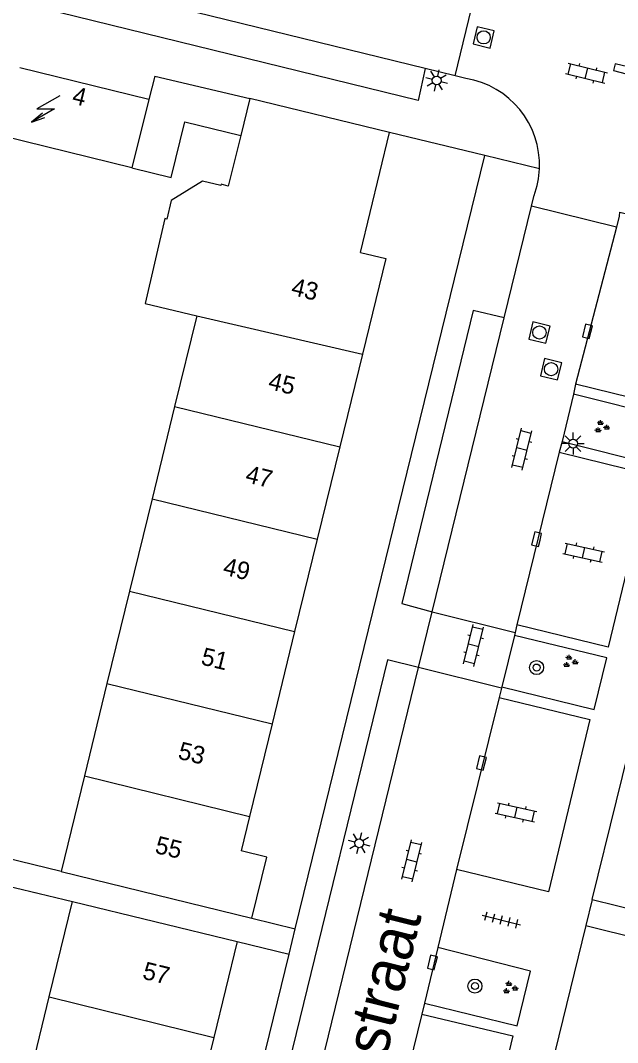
# Model space of a CAD drawing. Extents: x 128000 to 131008, y 398996 to 402500.
# Drawn here: x 128428.5 to 128462.4, y 399345.3 to 399403.3 of the extents above; entities that cross this region are included whole.
import ezdxf

# ---------------------------------------------------------------- set-up
doc = ezdxf.new("R2010")
doc.units = 0
for name, color, linetype in [('gg-afsc-erfafscheiding', 7, 'Continuous'), ('gg-anno-huisnummerreeks BGT', 7, 'Continuous'), ('gg-anno-openbare ruimte label', 7, 'Continuous'), ('gg-bbg-gedigitaliseerde bebouwing', 7, 'Continuous'), ('gg-bbg-hoofdgebouw', 7, 'Continuous'), ('gg-bbg-luifel en loopbrug', 7, 'Continuous'), ('gg-bbg-tussenscheiding', 7, 'Continuous'), ('gg-knt-verharding', 7, 'Continuous'), ('gg-knt-verharding nz', 7, 'Continuous'), ('gt-grn-weggrens', 7, 'Continuous'), ('gt-symb-boom', 7, 'Continuous'), ('gt-symb-groenvak', 7, 'Continuous'), ('gt-symb-klinker verharding', 7, 'Continuous'), ('gt-symb-kolk', 7, 'Continuous'), ('gt-symb-lichtmast', 7, 'Continuous'), ('gt-symb-rioolschacht', 7, 'Continuous'), ('gt-symb-tegel verharding', 7, 'Continuous'), ('gt-symb-trafo symbool', 7, 'Continuous')]:
    doc.layers.add(name, color=color, linetype=linetype)

# ---------------------------------------------------------------- blocks, each defined once
blk = doc.blocks.new('gt0-RS')
at = {"layer": 'gt-symb-rioolschacht'}
blk.add_lwpolyline([(-0.5, -0.5), (0.5, -0.5), (0.5, 0.5), (-0.5, 0.5)], close=True, dxfattribs=at)
blk.add_circle((0, 0), 0.375, dxfattribs=at)
blk = doc.blocks.new('gt0-KOLK')
at = {"layer": 'gt-symb-kolk'}
blk.add_lwpolyline([(0, 0), (0.375, 0), (0.375, 0.4), (-0.375, 0.4), (-0.375, 0), (0, 0)], dxfattribs=at)
blk = doc.blocks.new('gt0-KL1')
at = {"layer": 'gt-symb-klinker verharding'}
for p, q in [((-1.15, 0.3), (1.15, 0.3)), ((-1, -0.3), (-1, 0.3)), ((-0.5, 0.3), (-0.5, 0.45)), ((0, -0.3), (0, 0.3)), ((0.5, 0.3), (0.5, 0.45)), ((1, -0.3), (1, 0.3)), ((-1.15, -0.3), (1.15, -0.3)), ((-0.5, -0.45), (-0.5, -0.3)), ((0.5, -0.45), (0.5, -0.3))]:
    blk.add_line(p, q, dxfattribs=at)
blk = doc.blocks.new('gt0-LMAST')
at = {"layer": 'gt-symb-lichtmast'}
for p, q in [((-0.005, 0.246), (-0.005, 0.621)), ((-0.182, 0.173), (-0.447, 0.438)), ((0.172, 0.173), (0.437, 0.438)), ((-0.255, -0.004), (-0.63, -0.004)), ((-0.182, -0.181), (-0.447, -0.446)), ((-0.005, -0.254), (-0.005, -0.629)), ((0.437, -0.446), (0.172, -0.181)), ((0.245, -0.004), (0.62, -0.004))]:
    blk.add_line(p, q, dxfattribs=at)
blk.add_circle((-0.005, -0.004), 0.25, dxfattribs=at)
blk = doc.blocks.new('gt0-HSP')
at = {"layer": 'gt-symb-trafo symbool'}
for points in [[(0.771, 0.746), (-0.529, -0.004), (0.471, -0.004), (-0.829, -0.754)], [(-0.217, -0.24), (-0.829, -0.754), (-0.077, -0.48)]]:
    blk.add_lwpolyline(points, dxfattribs=at)
blk = doc.blocks.new('gt0-GRVAK')
at = {"layer": 'gt-symb-groenvak'}
for p, q in [((-0.11, 0.189), (-0.228, 0.24)), ((-0.182, 0.153), (0.088, 0.153)), ((-0.091, 0.211), (-0.156, 0.322)), ((-0.047, 0.214), (-0.047, 0.393)), ((-0.004, 0.211), (0.061, 0.322)), ((0.015, 0.189), (0.133, 0.24)), ((0.262, -0.052), (0.197, 0.059)), ((0.305, -0.049), (0.305, 0.13)), ((0.349, -0.052), (0.414, 0.059)), ((-0.245, -0.228), (-0.363, -0.177)), ((-0.318, -0.264), (-0.047, -0.264)), ((-0.226, -0.206), (-0.291, -0.095)), ((-0.183, -0.203), (-0.183, -0.024)), ((-0.139, -0.206), (-0.074, -0.095)), ((-0.12, -0.228), (-0.002, -0.177)), ((0.243, -0.074), (0.125, -0.023)), ((0.17, -0.11), (0.441, -0.11)), ((0.368, -0.074), (0.486, -0.023))]:
    blk.add_line(p, q, dxfattribs=at)
blk = doc.blocks.new('gt0-BOOM')
at = {"layer": 'gt-symb-boom'}
for radius in [0.4, 0.2]:
    blk.add_circle((0, 0), radius, dxfattribs=at)
blk = doc.blocks.new('gt0-TEG1')
at = {"layer": 'gt-symb-tegel verharding'}
for p, q in [((-1.125, 0), (1.125, 0)), ((-0.9, -0.25), (-0.9, 0.25)), ((-0.45, -0.25), (-0.45, 0.25)), ((0, -0.25), (0, 0.25)), ((0.45, -0.25), (0.45, 0.25)), ((0.9, -0.25), (0.9, 0.25))]:
    blk.add_line(p, q, dxfattribs=at)

msp = doc.modelspace()

# ---------------------------------------------------------------- linework, layer by layer
at = {"layer": 'gg-afsc-erfafscheiding'}
for p, q in [((128421.708, 399355.648), (128431.462, 399353.28)), ((128441.642, 399352.345), (128444.11, 399351.742)), ((128440.81, 399351.01), (128443.755, 399350.295))]:
    msp.add_line(p, q, dxfattribs=at)
msp.add_lwpolyline([(128430.82, 399354.99), (128418.092, 399358.094), (128418.791, 399360.936)], dxfattribs=at)
at = {"layer": 'gg-bbg-gedigitaliseerde bebouwing'}
for p, q in [((128430.144, 399347.873), (128431.462, 399353.28)), ((128428.865, 399342.623), (128430.144, 399347.873))]:
    msp.add_line(p, q, dxfattribs=at)
at = {"layer": 'gg-bbg-hoofdgebouw'}
for p, q in [((128435.79, 399398.81), (128428.47, 399400.61)), ((128435.79, 399398.81), (128434.83, 399394.93)), ((128441.525, 399398.861), (128441.009, 399396.764)), ((128449.464, 399396.931), (128441.525, 399398.861)), ((128434.83, 399394.93), (128427.52, 399396.72)), ((128447.81, 399390.13), (128449.464, 399396.931)), ((128435.59, 399387.234), (128438.514, 399386.523)), ((128438.514, 399386.523), (128437.258, 399381.377)), ((128447.917, 399384.358), (128446.632, 399379.095)), ((128437.258, 399381.377), (128435.982, 399376.146)), ((128446.632, 399379.095), (128445.352, 399373.852)), ((128435.982, 399376.146), (128434.701, 399370.896)), ((128445.352, 399373.852), (128444.073, 399368.608)), ((128434.701, 399370.896), (128433.422, 399365.654)), ((128444.073, 399368.608), (128442.793, 399363.365)), ((128433.422, 399365.654), (128432.143, 399360.413)), ((128442.793, 399363.365), (128441.511, 399358.113)), ((128432.143, 399360.413), (128430.82, 399354.99)), ((128441.511, 399358.113), (128441.036, 399356.168)), ((128430.82, 399354.99), (128441.642, 399352.345)), ((128431.462, 399353.28), (128440.81, 399351.01)), ((128440.81, 399351.01), (128439.486, 399345.576)), ((128439.486, 399345.576), (128438.208, 399340.325))]:
    msp.add_line(p, q, dxfattribs=at)
for points in [[(128441.009, 399396.764), (128440.302, 399393.895), (128439.905, 399394.002), (128439.885, 399393.923), (128438.839, 399394.18), (128437.069, 399393.073), (128436.815, 399392.017), (128436.704, 399392.047), (128435.59, 399387.234)], [(128447.81, 399390.13), (128449.24, 399389.78), (128447.917, 399384.358)], [(128441.642, 399352.345), (128442.49, 399355.813), (128441.036, 399356.168)]]:
    msp.add_lwpolyline(points, dxfattribs=at)
at = {"layer": 'gg-bbg-luifel en loopbrug'}
for q in [(128435.79, 399398.81), (128441.525, 399398.861)]:
    msp.add_line((128436.13, 399400.14), q, dxfattribs=at)
msp.add_lwpolyline([(128434.83, 399394.93), (128437.072, 399394.381), (128437.845, 399397.539), (128441.009, 399396.764)], dxfattribs=at)
at = {"layer": 'gg-bbg-tussenscheiding'}
for p, q in [((128438.514, 399386.523), (128447.917, 399384.358)), ((128437.258, 399381.377), (128446.632, 399379.095)), ((128435.982, 399376.146), (128445.352, 399373.852)), ((128434.701, 399370.896), (128444.073, 399368.608)), ((128433.422, 399365.654), (128442.793, 399363.365)), ((128432.143, 399360.413), (128441.511, 399358.113)), ((128430.144, 399347.873), (128439.486, 399345.576))]:
    msp.add_line(p, q, dxfattribs=at)
at = {"layer": 'gg-knt-verharding'}
for p, q in [((128453.179, 399400.148), (128454.355, 399404.99)), ((128453.179, 399400.148), (128451.479, 399400.565)), ((128453.782, 399400), (128453.179, 399400.148)), ((128454.87, 399395.63), (128449.464, 399396.931)), ((128444.11, 399351.742), (128454.87, 399395.63)), ((128457.511, 399392.76), (128457.66, 399393.37)), ((128455.958, 399386.411), (128457.511, 399392.76)), ((128462.337, 399391.569), (128457.511, 399392.76)), ((128460.964, 399353.395), (128470.38, 399391.83)), ((128462.349, 399391.566), (128462.337, 399391.569)), ((128460.02, 399382.658), (128459.893, 399382.093)), ((128459.893, 399382.093), (128459.248, 399379.405)), ((128459.248, 399379.405), (128459.083, 399378.785)), ((128451.107, 399366.57), (128451.879, 399369.726)), ((128451.879, 399369.726), (128456.588, 399368.559)), ((128456.687, 399368.988), (128456.588, 399368.559)), ((128456.55, 399368.396), (128455.829, 399365.465)), ((128456.588, 399368.559), (128456.55, 399368.396)), ((128455.814, 399365.406), (128451.107, 399366.57)), ((128455.814, 399365.406), (128455.678, 399364.869)), ((128455.829, 399365.465), (128455.814, 399365.406)), ((128453.266, 399355.099), (128452.193, 399350.669)), ((128460.964, 399353.395), (128463.89, 399352.67)), ((128460.605, 399351.928), (128469.36, 399349.76)), ((128432.66, 399305.04), (128443.755, 399350.295)), ((128452.193, 399350.669), (128451.437, 399347.518)), ((128451.437, 399347.518), (128451.282, 399346.902))]:
    msp.add_line(p, q, dxfattribs=at)
for points in [[(128451.479, 399400.565), (128451.083, 399398.761), (128428.774, 399404.226), (128429.227, 399406.028)], [(128462.534, 399392.407), (128467.553, 399391.172), (128465.182, 399381.376), (128460.02, 399382.658)], [(128462.349, 399391.566), (128462.5, 399392.181), (128462.534, 399392.407)], [(128455.958, 399386.411), (128454.206, 399386.839), (128450.152, 399370.196), (128451.879, 399369.726)], [(128459.248, 399379.405), (128464.463, 399378.085), (128465.108, 399380.77), (128459.893, 399382.093)], [(128459.083, 399378.785), (128464.23, 399377.524), (128461.862, 399367.721), (128456.687, 399368.988)], [(128455.829, 399365.465), (128461.074, 399364.183), (128461.786, 399367.118), (128456.55, 399368.396)], [(128451.107, 399366.57), (128449.336, 399367.008), (128438.562, 399322.894), (128440.322, 399322.458)], [(128455.678, 399364.869), (128460.832, 399363.615), (128458.479, 399353.836), (128453.266, 399355.099)], [(128460.605, 399351.928), (128450.09, 399309.01), (128453.522, 399308.173)], [(128451.437, 399347.518), (128456.701, 399346.236), (128457.453, 399349.332), (128452.193, 399350.669)], [(128451.282, 399346.902), (128456.463, 399345.67), (128454.11, 399335.893), (128448.892, 399337.13)]]:
    msp.add_lwpolyline(points, dxfattribs=at)
for centre, radius, start, end in [((128453, 399395.093), 4.969, 357.44756, 80.94848), ((128452.983, 399395.098), 4.986, 339.71797, 357.3982)]:
    msp.add_arc(centre, radius, start, end, dxfattribs=at)
at = {"layer": 'gg-knt-verharding nz'}
for p, q in [((128451.479, 399400.565), (128429.227, 399406.028)), ((128462.337, 399391.569), (128460.02, 399382.658)), ((128451.879, 399369.726), (128455.958, 399386.411)), ((128459.083, 399378.785), (128456.687, 399368.988)), ((128440.322, 399322.458), (128451.107, 399366.57)), ((128455.678, 399364.869), (128453.266, 399355.099)), ((128451.282, 399346.902), (128448.892, 399337.13))]:
    msp.add_line(p, q, dxfattribs=at)
at = {"layer": 'gt-grn-weggrens'}
for p, q in [((128457.964, 399394.872), (128454.87, 399395.63)), ((128460.964, 399353.395), (128460.605, 399351.928)), ((128443.755, 399350.295), (128444.11, 399351.742))]:
    msp.add_line(p, q, dxfattribs=at)

# ---------------------------------------------------------------- block references
at = {"layer": 'gt-symb-boom'}
for p in [(128457.804, 399366.568), (128454.304, 399348.488)]:
    msp.add_blockref('gt0-BOOM', p, dxfattribs=at)
at = {"layer": 'gt-symb-groenvak'}
for p in [(128461.481, 399380.222), (128459.694, 399366.905), (128456.284, 399348.391)]:
    msp.add_blockref('gt0-GRVAK', p, dxfattribs=at)
at = {"layer": 'gt-symb-klinker verharding'}
for p, rotation in [((128460.638, 399400.298), -13.772145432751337), ((128456.971, 399378.962), 76.17220496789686), ((128460.476, 399373.089), -12.646853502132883), ((128454.227, 399367.82), 76.17220496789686), ((128456.634, 399358.349), -12.646853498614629), ((128450.721, 399355.597), 76.17220496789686)]:
    msp.add_blockref('gt0-KL1', p, dxfattribs=dict(at, rotation=rotation))
at = {"layer": 'gt-symb-kolk'}
for p, rotation in [((128462.526, 399400.359), -13.772145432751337), ((128460.883, 399385.606), 76.22785456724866), ((128458, 399373.805), 76.22785456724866), ((128454.864, 399361.106), 76.22785456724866), ((128452.085, 399349.782), 76.22785456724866)]:
    msp.add_blockref('gt0-KOLK', p, dxfattribs=dict(at, rotation=rotation))
at = {"layer": 'gt-symb-lichtmast'}
for p, rotation in [((128452.138, 399399.888), -13.647238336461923), ((128447.731, 399356.6), 76.22785456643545)]:
    msp.add_blockref('gt0-LMAST', p, dxfattribs=dict(at, rotation=rotation))
msp.add_blockref('gt0-LMAST', (128459.879, 399379.282), dxfattribs=at)
at = {"layer": 'gt-symb-rioolschacht'}
for p, rotation in [((128454.8, 399402.337), -13.772145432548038), ((128457.964, 399385.582), 76.28353067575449), ((128458.625, 399383.5), -103.71646932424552)]:
    msp.add_blockref('gt0-RS', p, dxfattribs=dict(at, rotation=rotation))
at = {"layer": 'gt-symb-tegel verharding', "rotation": -14.18918015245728}
msp.add_blockref('gt0-TEG1', (128455.806, 399352.244), dxfattribs=at)
at = {"layer": 'gt-symb-trafo symbool'}
msp.add_blockref('gt0-HSP', (128429.974, 399398.276), dxfattribs=at)

# ---------------------------------------------------------------- texts
at = {"layer": 'gg-anno-huisnummerreeks BGT'}
for s, rotation, p in [('4', 346.2, (128431.391, 399398.597)), ('43', 346.3, (128443.823, 399387.734)), ('45', 346.3, (128442.519, 399382.391)), ('47', 346.3, (128441.227, 399377.1)), ('49', 346.3, (128439.949, 399371.859)), ('51', 346.3, (128438.703, 399366.755)), ('53', 346.3, (128437.397, 399361.404)), ('55', 346.3, (128436.09, 399356.054)), ('57', 346.3, (128435.384, 399348.917))]:
    msp.add_text(s, height=1, rotation=rotation, dxfattribs=at).set_placement(p)
at = {"layer": 'gg-anno-openbare ruimte label'}
msp.add_text('Hoogkarspelstraat', height=2.5, rotation=76, dxfattribs=at).set_placement((128444.719, 399326.167))

doc.saveas('drawing.dxf')
